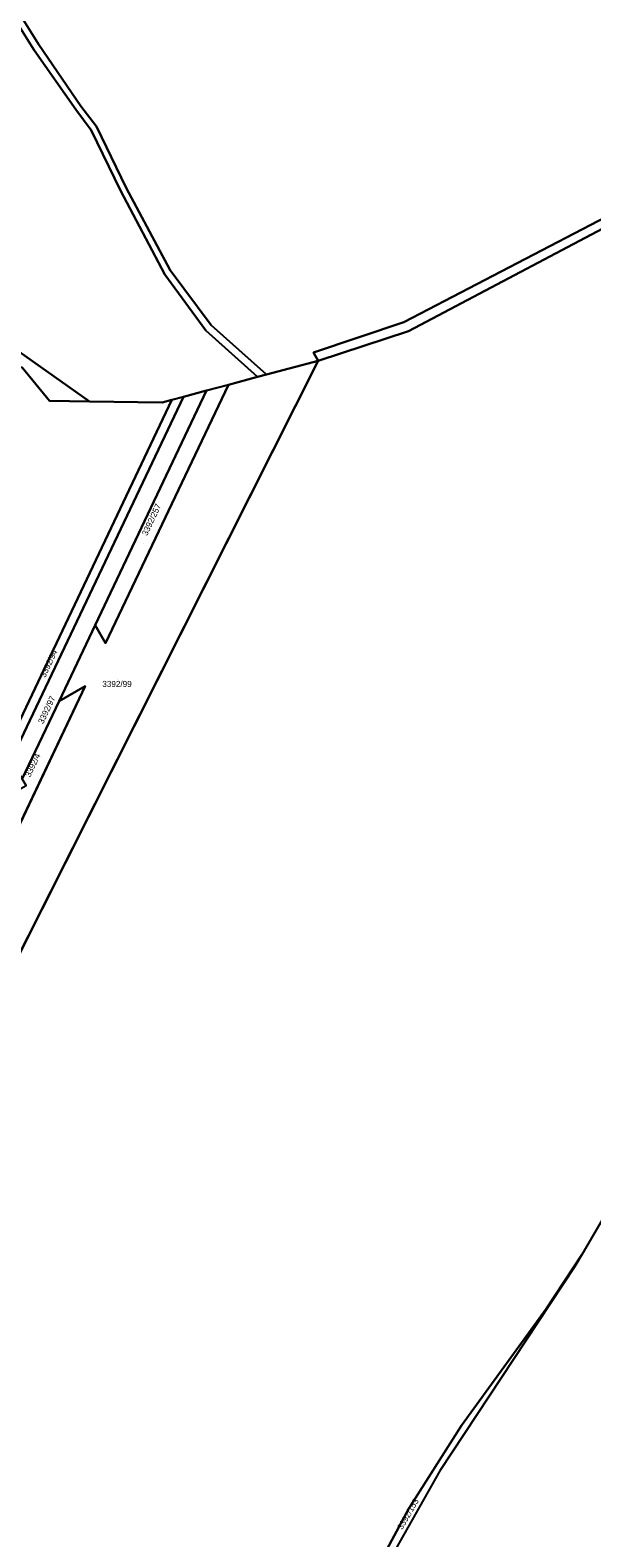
# Model space of a CAD drawing. Extents: x -262715 to -259381, y -1237238 to -1231182.
# Drawn here: x -261216.3 to -261031.2, y -1235867.1 to -1235370.6 of the extents above; entities that cross this region are included whole.
import ezdxf

# ---------------------------------------------------------------- set-up
doc = ezdxf.new("R2010")
doc.units = 0
for name, color, linetype in [('body_kn', 7, 'Continuous'), ('katuz_linie', 7, 'Continuous'), ('kladpar_druhypozemkov', 7, 'Continuous'), ('kladpar_hranice', 7, 'Continuous'), ('kladpar_parcelnecisla', 7, 'Continuous'), ('kladpar_plochy', 7, 'Continuous'), ('zuob_linie', 7, 'Continuous'), ('zuob_plochy', 7, 'Continuous')]:
    doc.layers.add(name, color=color, linetype=linetype)

msp = doc.modelspace()

# ---------------------------------------------------------------- linework, layer by layer
at = {"layer": 'body_kn'}
for p, q in [((-261214.99, -1235377.21), (-261214.99, -1235377.21)), ((-261213.53, -1235375.24), (-261213.53, -1235375.24)), ((-261201.29, -1235396.74), (-261201.29, -1235396.74)), ((-261199.59, -1235395.63), (-261199.59, -1235395.63)), ((-261194.42, -1235402.28), (-261194.42, -1235402.28)), ((-261196.2, -1235403.56), (-261196.2, -1235403.56)), ((-261184.7, -1235422.57), (-261184.7, -1235422.57)), ((-261186.49, -1235423.45), (-261186.49, -1235423.45)), ((-261171.91, -1235451.02), (-261171.91, -1235451.02)), ((-261170.21, -1235449.59), (-261170.21, -1235449.59)), ((-261156.69, -1235467.79), (-261156.69, -1235467.79)), ((-261093.2, -1235466.79), (-261093.2, -1235466.79)), ((-261158.39, -1235469.53), (-261158.39, -1235469.53)), ((-261091.67, -1235469.74), (-261091.67, -1235469.74)), ((-261122.95, -1235476.76), (-261122.95, -1235476.76)), ((-261121.43, -1235479.48), (-261121.43, -1235479.48)), ((-261121.43, -1235479.48), (-261121.43, -1235479.48)), ((-261150.99, -1235487.35), (-261150.99, -1235487.35)), ((-261150.99, -1235487.35), (-261150.99, -1235487.35)), ((-261141.45, -1235484.81), (-261141.45, -1235484.81)), ((-261141.45, -1235484.81), (-261141.45, -1235484.81)), ((-261138.41, -1235484), (-261138.41, -1235484)), ((-261209.95, -1235492.67), (-261209.95, -1235492.67)), ((-261196.8, -1235492.84), (-261196.8, -1235492.84)), ((-261169.58, -1235492.3), (-261169.58, -1235492.3)), ((-261169.58, -1235492.3), (-261169.58, -1235492.3)), ((-261165.83, -1235491.3), (-261165.83, -1235491.3)), ((-261165.83, -1235491.3), (-261165.83, -1235491.3)), ((-261158.21, -1235489.27), (-261158.21, -1235489.27)), ((-261158.21, -1235489.27), (-261158.21, -1235489.27)), ((-261172.8, -1235493.16), (-261172.8, -1235493.16)), ((-261194.87, -1235566.5), (-261194.87, -1235566.5)), ((-261194.87, -1235566.5), (-261194.87, -1235566.5)), ((-261191.45, -1235572.47), (-261191.45, -1235572.47)), ((-261191.45, -1235572.47), (-261191.45, -1235572.47)), ((-261198.15, -1235586.57), (-261198.15, -1235586.57)), ((-261206.8, -1235591.61), (-261206.8, -1235591.61)), ((-261206.8, -1235591.61), (-261206.8, -1235591.61)), ((-261034.48, -1235773.67), (-261034.48, -1235773.67)), ((-261036.87, -1235777.73), (-261036.87, -1235777.73)), ((-261046.28, -1235791.65), (-261046.28, -1235791.65)), ((-261074.2, -1235830.13), (-261074.2, -1235830.13)), ((-261081.36, -1235844.96), (-261081.36, -1235844.96)), ((-261091.51, -1235857.42), (-261091.51, -1235857.42))]:
    msp.add_line(p, q, dxfattribs=at)
at = {"layer": 'katuz_linie'}
msp.add_lwpolyline([(-261016.08, -1235742.32), (-261034.48, -1235773.67), (-261036.87, -1235777.73), (-261081.36, -1235844.96), (-261097.11, -1235872.95)], dxfattribs=at)
at = {"layer": 'kladpar_druhypozemkov'}
for p, q in [((-261179.05, -1235539.56), (-261179.05, -1235539.56)), ((-261206.38, -1235573.18), (-261206.38, -1235573.18)), ((-261187.44, -1235584.58), (-261187.44, -1235584.58)), ((-261212.24, -1235593.15), (-261212.24, -1235593.15)), ((-261086.88, -1235852.64), (-261086.88, -1235852.64))]:
    msp.add_line(p, q, dxfattribs=at)
at = {"layer": 'kladpar_hranice'}
for p, q in [((-261121.43, -1235479.48), (-261231.63, -1235698.08)), ((-261150.99, -1235487.35), (-261191.45, -1235572.47)), ((-261191.45, -1235572.47), (-261150.99, -1235487.35)), ((-261158.21, -1235489.27), (-261150.99, -1235487.35)), ((-261150.99, -1235487.35), (-261141.45, -1235484.81)), ((-261224.62, -1235608.37), (-261169.58, -1235492.3)), ((-261169.58, -1235492.3), (-261224.62, -1235608.37)), ((-261165.83, -1235491.3), (-261222.56, -1235610.92)), ((-261222.56, -1235610.92), (-261165.83, -1235491.3)), ((-261194.87, -1235566.5), (-261158.21, -1235489.27)), ((-261169.58, -1235492.3), (-261165.83, -1235491.3)), ((-261165.83, -1235491.3), (-261158.21, -1235489.27)), ((-261206.8, -1235591.61), (-261194.87, -1235566.5)), ((-261191.45, -1235572.47), (-261194.87, -1235566.5)), ((-261194.87, -1235566.5), (-261191.45, -1235572.47)), ((-261198.15, -1235586.57), (-261242.13, -1235679.1)), ((-261242.13, -1235679.1), (-261198.15, -1235586.57)), ((-261206.8, -1235591.61), (-261198.15, -1235586.57)), ((-261198.15, -1235586.57), (-261206.8, -1235591.61)), ((-261218.92, -1235617.15), (-261206.8, -1235591.61))]:
    msp.add_line(p, q, dxfattribs=at)
for points in [[(-261407.6, -1235319.2), (-261388.8, -1235345), (-261388.21, -1235358.26), (-261380.11, -1235367.49), (-261256.2, -1235473.7), (-261220, -1235476.4), (-261196.8, -1235492.84), (-261209.95, -1235492.67), (-261218.93, -1235481.68), (-261285.56, -1235475.3), (-261328.7, -1235477.82), (-261333.04, -1235479.2), (-261351.54, -1235445.98), (-261349.41, -1235444.59), (-261352.68, -1235439.16), (-261357.67, -1235441.76), (-261362.59, -1235441.45), (-261363.92, -1235440.47)], [(-261237.09, -1235342.07), (-261214.99, -1235377.21), (-261201.29, -1235396.74), (-261196.2, -1235403.56), (-261186.49, -1235423.45), (-261171.91, -1235451.02), (-261158.39, -1235469.53), (-261141.45, -1235484.81), (-261150.99, -1235487.35), (-261158.21, -1235489.27), (-261165.83, -1235491.3), (-261169.58, -1235492.3), (-261172.8, -1235493.16), (-261196.8, -1235492.84), (-261220, -1235476.4), (-261256.2, -1235473.7), (-261380.11, -1235367.49)], [(-261234.83, -1235341.19), (-261213.53, -1235375.24), (-261199.59, -1235395.63), (-261194.42, -1235402.28), (-261184.7, -1235422.57), (-261170.21, -1235449.59), (-261156.69, -1235467.79), (-261138.41, -1235484), (-261141.45, -1235484.81), (-261158.39, -1235469.53), (-261171.91, -1235451.02), (-261186.49, -1235423.45), (-261196.2, -1235403.56), (-261201.29, -1235396.74), (-261214.99, -1235377.21), (-261237.09, -1235342.07)], [(-261013.01, -1235425.09), (-261093.2, -1235466.79), (-261122.95, -1235476.76), (-261121.43, -1235479.48), (-261138.41, -1235484), (-261156.69, -1235467.79), (-261170.21, -1235449.59), (-261184.7, -1235422.57), (-261194.42, -1235402.28), (-261199.59, -1235395.63), (-261213.53, -1235375.24), (-261234.83, -1235341.19)], [(-261121.43, -1235479.48), (-261122.95, -1235476.76), (-261093.2, -1235466.79), (-261013.01, -1235425.09), (-260978.8, -1235408.57), (-260972.71, -1235408.19), (-260931.12, -1235430.34), (-260882.97, -1235456.42), (-260872.48, -1235454.78), (-260844.45, -1235474.79), (-260848.63, -1235481.02)], [(-260848.63, -1235481.02), (-260870.98, -1235463.7), (-260889.62, -1235457.07), (-260933.48, -1235433.06), (-260972.12, -1235411.46), (-260978.06, -1235411.46), (-261012.03, -1235427.74), (-261091.67, -1235469.74), (-261121.43, -1235479.48)], [(-261342.66, -1235927.5), (-261305.98, -1235847.48), (-261286.88, -1235811.21), (-261270.21, -1235802.65), (-261261.41, -1235789.19), (-261264.64, -1235782.74), (-261232.23, -1235764.3), (-261246.53, -1235736.08), (-261244.04, -1235715.2), (-261247.32, -1235706.78), (-261231.63, -1235698.08), (-261121.43, -1235479.48), (-261091.67, -1235469.74), (-261012.03, -1235427.74)], [(-261285.56, -1235475.3), (-261218.93, -1235481.68), (-261209.95, -1235492.67), (-261196.8, -1235492.84), (-261172.8, -1235493.16), (-261169.58, -1235492.3)], [(-261141.45, -1235484.81), (-261138.41, -1235484), (-261121.43, -1235479.48)], [(-261158.21, -1235489.27), (-261194.87, -1235566.5), (-261206.8, -1235591.61), (-261218.92, -1235617.15)], [(-260977.91, -1235673.64), (-261001.43, -1235706.16), (-261016.08, -1235742.32), (-261034.48, -1235773.67), (-261046.28, -1235791.65), (-261074.2, -1235830.13), (-261091.51, -1235857.42), (-261106.85, -1235885.84), (-261125.73, -1235915.6), (-261154.02, -1235945.1), (-261185.54, -1236042.18), (-261189.79, -1236051.67), (-261190.69, -1236053.68)], [(-261125.73, -1235915.6), (-261106.85, -1235885.84), (-261091.51, -1235857.42), (-261074.2, -1235830.13), (-261046.28, -1235791.65), (-261034.48, -1235773.67), (-261036.87, -1235777.73), (-261081.36, -1235844.96), (-261097.11, -1235872.95)]]:
    msp.add_lwpolyline(points, dxfattribs=at)
at = {"layer": 'kladpar_plochy'}
for points in [[(-261407.6, -1235319.2), (-261388.8, -1235345), (-261388.21, -1235358.26), (-261380.11, -1235367.49), (-261256.2, -1235473.7), (-261220, -1235476.4), (-261196.8, -1235492.84), (-261209.95, -1235492.67), (-261218.93, -1235481.68), (-261285.56, -1235475.3), (-261328.7, -1235477.82), (-261333.04, -1235479.2), (-261351.54, -1235445.98), (-261349.41, -1235444.59), (-261352.68, -1235439.16), (-261357.67, -1235441.76), (-261362.59, -1235441.45), (-261363.92, -1235440.47), (-261381.51, -1235390.72)], [(-261121.43, -1235479.48), (-261122.95, -1235476.76), (-261093.2, -1235466.79), (-261013.01, -1235425.09), (-260978.8, -1235408.57), (-260972.71, -1235408.19), (-260931.12, -1235430.34), (-260882.97, -1235456.42), (-260872.48, -1235454.78), (-260844.45, -1235474.79), (-260848.63, -1235481.02), (-260870.98, -1235463.7), (-260889.62, -1235457.07), (-260933.48, -1235433.06), (-260972.12, -1235411.46), (-260978.06, -1235411.46), (-261012.03, -1235427.74), (-261091.67, -1235469.74)], [(-261141.45, -1235484.81), (-261138.41, -1235484), (-261121.43, -1235479.48), (-261231.63, -1235698.08), (-261239.6, -1235684.13), (-261242.13, -1235679.1), (-261198.15, -1235586.57), (-261206.8, -1235591.61), (-261194.87, -1235566.5), (-261191.45, -1235572.47), (-261150.99, -1235487.35)], [(-261191.45, -1235572.47), (-261194.87, -1235566.5), (-261158.21, -1235489.27), (-261150.99, -1235487.35)], [(-261224.62, -1235608.37), (-261169.58, -1235492.3), (-261165.83, -1235491.3), (-261222.56, -1235610.92), (-261224.19, -1235608.12)], [(-261158.21, -1235489.27), (-261194.87, -1235566.5), (-261206.8, -1235591.61), (-261218.92, -1235617.15), (-261222.56, -1235610.92), (-261165.83, -1235491.3)], [(-261218.92, -1235617.15), (-261206.8, -1235591.61), (-261198.15, -1235586.57), (-261242.13, -1235679.1), (-261245.32, -1235672.77), (-261220.86, -1235621.23), (-261217.63, -1235619.35)], [(-261125.73, -1235915.6), (-261106.85, -1235885.84), (-261091.51, -1235857.42), (-261074.2, -1235830.13), (-261046.28, -1235791.65), (-261034.48, -1235773.67), (-261036.87, -1235777.73), (-261081.36, -1235844.96), (-261097.11, -1235872.95), (-261099.96, -1235876.55), (-261101.07, -1235878.46), (-261104.63, -1235884.6), (-261108.07, -1235890.51), (-261111.46, -1235896.34), (-261114.72, -1235901.95), (-261117.76, -1235907.29)]]:
    msp.add_lwpolyline(points, close=True, dxfattribs=at)
for points in [[(-261237.09, -1235342.07), (-261214.99, -1235377.21), (-261201.29, -1235396.74), (-261196.2, -1235403.56), (-261186.49, -1235423.45), (-261171.91, -1235451.02), (-261158.39, -1235469.53), (-261141.45, -1235484.81), (-261150.99, -1235487.35), (-261158.21, -1235489.27), (-261165.83, -1235491.3), (-261169.58, -1235492.3), (-261172.8, -1235493.16), (-261196.8, -1235492.84), (-261220, -1235476.4), (-261256.2, -1235473.7), (-261380.11, -1235367.49)], [(-261234.83, -1235341.19), (-261213.53, -1235375.24), (-261199.59, -1235395.63), (-261194.42, -1235402.28), (-261184.7, -1235422.57), (-261170.21, -1235449.59), (-261156.69, -1235467.79), (-261138.41, -1235484), (-261141.45, -1235484.81), (-261158.39, -1235469.53), (-261171.91, -1235451.02), (-261186.49, -1235423.45), (-261196.2, -1235403.56), (-261201.29, -1235396.74), (-261214.99, -1235377.21), (-261237.09, -1235342.07)], [(-261013.01, -1235425.09), (-261093.2, -1235466.79), (-261122.95, -1235476.76), (-261121.43, -1235479.48), (-261138.41, -1235484), (-261156.69, -1235467.79), (-261170.21, -1235449.59), (-261184.7, -1235422.57), (-261194.42, -1235402.28), (-261199.59, -1235395.63), (-261213.53, -1235375.24), (-261234.83, -1235341.19)], [(-261342.66, -1235927.5), (-261305.98, -1235847.48), (-261286.88, -1235811.21), (-261270.21, -1235802.65), (-261261.41, -1235789.19), (-261264.64, -1235782.74), (-261232.23, -1235764.3), (-261246.53, -1235736.08), (-261244.04, -1235715.2), (-261247.32, -1235706.78), (-261231.63, -1235698.08), (-261121.43, -1235479.48), (-261091.67, -1235469.74), (-261012.03, -1235427.74)], [(-261218.93, -1235481.68), (-261209.95, -1235492.67), (-261196.8, -1235492.84), (-261172.8, -1235493.16), (-261169.58, -1235492.3), (-261224.62, -1235608.37)], [(-261016.08, -1235742.32), (-261034.48, -1235773.67), (-261046.28, -1235791.65), (-261074.2, -1235830.13), (-261091.51, -1235857.42), (-261106.85, -1235885.84)]]:
    msp.add_lwpolyline(points, dxfattribs=at)
at = {"layer": 'zuob_linie'}
for points in [[(-261342.66, -1235927.5), (-261305.98, -1235847.48), (-261286.88, -1235811.21), (-261270.21, -1235802.65), (-261261.41, -1235789.19), (-261264.64, -1235782.74), (-261232.23, -1235764.3), (-261246.53, -1235736.08), (-261244.04, -1235715.2), (-261247.32, -1235706.78), (-261231.63, -1235698.08), (-261121.43, -1235479.48), (-261138.41, -1235484), (-261141.45, -1235484.81), (-261150.99, -1235487.35), (-261158.21, -1235489.27), (-261165.83, -1235491.3), (-261169.58, -1235492.3), (-261172.8, -1235493.16), (-261196.8, -1235492.84), (-261220, -1235476.4), (-261256.2, -1235473.7), (-261380.11, -1235367.49)], [(-261380.11, -1235367.49), (-261256.2, -1235473.7), (-261220, -1235476.4), (-261196.8, -1235492.84), (-261172.8, -1235493.16), (-261169.58, -1235492.3), (-261165.83, -1235491.3), (-261158.21, -1235489.27), (-261150.99, -1235487.35), (-261141.45, -1235484.81), (-261138.41, -1235484), (-261121.43, -1235479.48), (-261231.63, -1235698.08), (-261247.32, -1235706.78), (-261244.04, -1235715.2), (-261246.53, -1235736.08), (-261232.23, -1235764.3), (-261264.64, -1235782.74), (-261261.41, -1235789.19), (-261270.21, -1235802.65), (-261286.88, -1235811.21), (-261305.98, -1235847.48), (-261342.66, -1235927.5)], [(-261016.08, -1235742.32), (-261034.48, -1235773.67), (-261036.87, -1235777.73), (-261081.36, -1235844.96), (-261097.11, -1235872.95)]]:
    msp.add_lwpolyline(points, dxfattribs=at)
at = {"layer": 'zuob_plochy'}
for points in [[(-261342.66, -1235927.5), (-261305.98, -1235847.48), (-261286.88, -1235811.21), (-261270.21, -1235802.65), (-261261.41, -1235789.19), (-261264.64, -1235782.74), (-261232.23, -1235764.3), (-261246.53, -1235736.08), (-261244.04, -1235715.2), (-261247.32, -1235706.78), (-261231.63, -1235698.08), (-261121.43, -1235479.48), (-261138.41, -1235484), (-261141.45, -1235484.81), (-261150.99, -1235487.35), (-261158.21, -1235489.27), (-261165.83, -1235491.3), (-261169.58, -1235492.3), (-261172.8, -1235493.16), (-261196.8, -1235492.84), (-261220, -1235476.4), (-261256.2, -1235473.7), (-261380.11, -1235367.49)], [(-261380.11, -1235367.49), (-261256.2, -1235473.7), (-261220, -1235476.4), (-261196.8, -1235492.84), (-261172.8, -1235493.16), (-261169.58, -1235492.3), (-261165.83, -1235491.3), (-261158.21, -1235489.27), (-261150.99, -1235487.35), (-261141.45, -1235484.81), (-261138.41, -1235484), (-261121.43, -1235479.48), (-261231.63, -1235698.08), (-261247.32, -1235706.78), (-261244.04, -1235715.2), (-261246.53, -1235736.08), (-261232.23, -1235764.3), (-261264.64, -1235782.74), (-261261.41, -1235789.19), (-261270.21, -1235802.65), (-261286.88, -1235811.21), (-261305.98, -1235847.48), (-261342.66, -1235927.5)], [(-261016.08, -1235742.32), (-261034.48, -1235773.67), (-261036.87, -1235777.73), (-261081.36, -1235844.96), (-261097.11, -1235872.95)]]:
    msp.add_lwpolyline(points, dxfattribs=at)

# ---------------------------------------------------------------- texts
at = {"layer": 'kladpar_parcelnecisla'}
for s, rotation, p in [('3392/257', 65, (-261177.79, -1235537.26)), ('3392/94', 65, (-261211.32, -1235583.95)), ('3392/97', 65, (-261211.99, -1235599.22)), ('3392/4', 65, (-261216.29, -1235616.76)), ('3392/153', 60, (-261093.74, -1235864.54))]:
    msp.add_text(s, height=2, rotation=rotation, dxfattribs=at).set_placement(p)
msp.add_text('3392/99', height=2, dxfattribs=at).set_placement((-261192.52, -1235586.89))

doc.saveas('drawing.dxf')
